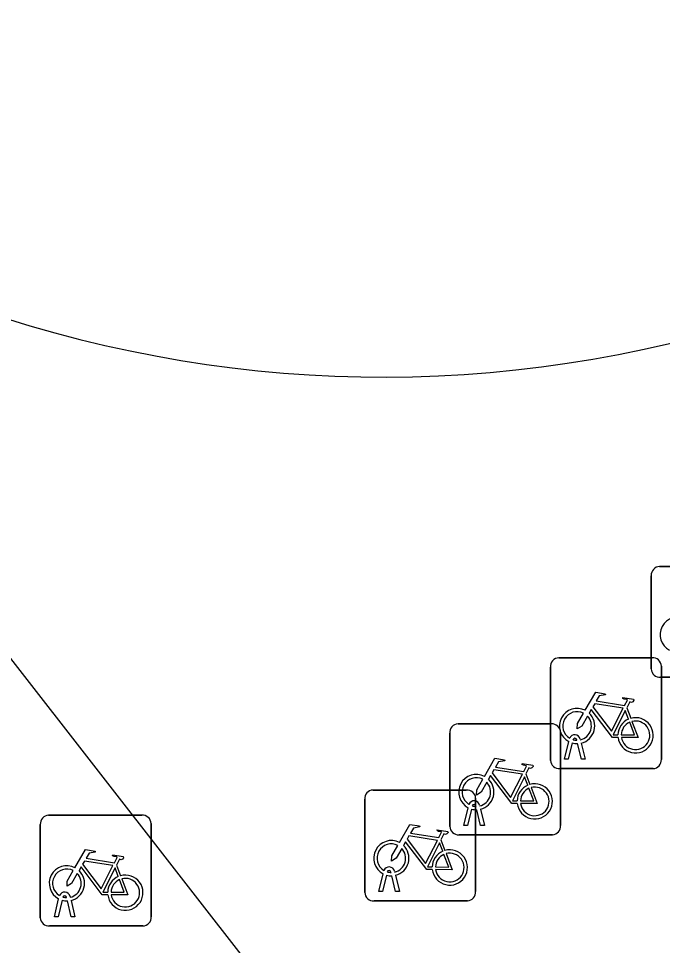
# Model space of a CAD drawing. Extents: x 159489 to 160304, y 383826 to 384530.
# Drawn here: x 159830.14 to 159835.94, y 384454.17 to 384462.53 of the extents above; entities that cross this region are included whole.
import ezdxf

# ---------------------------------------------------------------- set-up
doc = ezdxf.new("R2010")
doc.units = 0
doc.layers.add('IMGEO_Fietsenrek', color=7, linetype='Continuous')
doc.layers.add('IMGEO_Voetpad_open', color=7, linetype='Continuous')

msp = doc.modelspace()

# ---------------------------------------------------------------- linework, layer by layer
at = {"layer": 'IMGEO_Fietsenrek'}
for p, q in [((159835.9169, 384457.5855), (159836.7578, 384457.5855)), ((159836.7578, 384457.5855), (159835.9169, 384457.5855)), ((159835.8425, 384456.6609), (159835.8425, 384457.5018)), ((159835.8425, 384457.5018), (159835.8425, 384456.6609)), ((159835.0089, 384456.7615), (159835.8498, 384456.7615)), ((159835.8498, 384456.7615), (159835.0089, 384456.7615)), ((159834.9345, 384455.8369), (159834.9345, 384456.6778)), ((159834.9345, 384456.6778), (159834.9345, 384455.8369)), ((159835.9335, 384456.6871), (159835.9335, 384455.8462)), ((159835.9335, 384455.8462), (159835.9335, 384456.6871)), ((159836.7671, 384456.5865), (159835.9262, 384456.5865)), ((159835.9262, 384456.5865), (159836.7671, 384456.5865)), ((159835.6212, 384456.3112), (159835.6575, 384456.216)), ((159834.1009, 384456.1655), (159834.9418, 384456.1655)), ((159834.9418, 384456.1655), (159834.1009, 384456.1655)), ((159834.0265, 384455.2409), (159834.0265, 384456.0818)), ((159834.0265, 384456.0818), (159834.0265, 384455.2409)), ((159835.0255, 384456.0911), (159835.0255, 384455.2502)), ((159835.0255, 384455.2502), (159835.0255, 384456.0911)), ((159835.0615, 384455.8463), (159835.0998, 384456.0063)), ((159835.1302, 384455.9941), (159835.0949, 384455.8463)), ((159835.1719, 384456.0179), (159835.1709, 384456.0222)), ((159835.2026, 384456.0294), (159835.2044, 384456.0215)), ((159835.2114, 384455.9923), (159835.2464, 384455.8463)), ((159835.213, 384455.8463), (159835.1791, 384455.988)), ((159835.0949, 384455.8463), (159835.0615, 384455.8463)), ((159835.2464, 384455.8463), (159835.213, 384455.8463)), ((159835.8591, 384455.7625), (159835.0182, 384455.7625)), ((159835.0182, 384455.7625), (159835.8591, 384455.7625)), ((159834.7132, 384455.7152), (159834.7495, 384455.62)), ((159833.3349, 384455.5695), (159834.1758, 384455.5695)), ((159834.1758, 384455.5695), (159833.3349, 384455.5695)), ((159834.2595, 384455.4951), (159834.2595, 384454.6542)), ((159834.2595, 384454.6542), (159834.2595, 384455.4951)), ((159833.2605, 384454.6449), (159833.2605, 384455.4858)), ((159833.2605, 384455.4858), (159833.2605, 384454.6449)), ((159834.1535, 384455.2503), (159834.1918, 384455.4103)), ((159834.2639, 384455.4219), (159834.2629, 384455.4262)), ((159834.2946, 384455.4334), (159834.2964, 384455.4255)), ((159830.4109, 384455.3425), (159831.2518, 384455.3425)), ((159831.2518, 384455.3425), (159830.4109, 384455.3425)), ((159834.2222, 384455.3981), (159834.1869, 384455.2503)), ((159834.305, 384455.2503), (159834.2711, 384455.392)), ((159834.3034, 384455.3963), (159834.3384, 384455.2503)), ((159830.3365, 384454.4179), (159830.3365, 384455.2588)), ((159830.3365, 384455.2588), (159830.3365, 384454.4179)), ((159831.3355, 384455.2681), (159831.3355, 384454.4272)), ((159831.3355, 384454.4272), (159831.3355, 384455.2681)), ((159834.1869, 384455.2503), (159834.1535, 384455.2503)), ((159834.3384, 384455.2503), (159834.305, 384455.2503)), ((159834.9511, 384455.1665), (159834.1102, 384455.1665)), ((159834.1102, 384455.1665), (159834.9511, 384455.1665)), ((159833.9472, 384455.1192), (159833.9835, 384455.024)), ((159831.0232, 384454.8922), (159831.0595, 384454.797)), ((159833.4979, 384454.8259), (159833.4969, 384454.8302)), ((159833.5286, 384454.8374), (159833.5304, 384454.8295)), ((159833.3875, 384454.6543), (159833.4258, 384454.8143)), ((159833.4562, 384454.8021), (159833.4209, 384454.6543)), ((159833.539, 384454.6543), (159833.5051, 384454.796)), ((159833.5374, 384454.8003), (159833.5724, 384454.6543)), ((159833.4209, 384454.6543), (159833.3875, 384454.6543)), ((159833.5724, 384454.6543), (159833.539, 384454.6543)), ((159830.4635, 384454.4273), (159830.5018, 384454.5873)), ((159830.5322, 384454.5751), (159830.4969, 384454.4273)), ((159830.5739, 384454.5989), (159830.5729, 384454.6032)), ((159830.6046, 384454.6104), (159830.6064, 384454.6025)), ((159830.6134, 384454.5733), (159830.6484, 384454.4273)), ((159834.1851, 384454.5705), (159833.3442, 384454.5705)), ((159833.3442, 384454.5705), (159834.1851, 384454.5705)), ((159830.615, 384454.4273), (159830.5811, 384454.569)), ((159830.4969, 384454.4273), (159830.4635, 384454.4273)), ((159830.6484, 384454.4273), (159830.615, 384454.4273)), ((159831.2611, 384454.3435), (159830.4202, 384454.3435)), ((159830.4202, 384454.3435), (159831.2611, 384454.3435))]:
    msp.add_line(p, q, dxfattribs=at)
for points in [[(159835.2471, 384456.2882), (159835.3418, 384456.4517), (159835.428, 384456.4379), (159835.4297, 384456.4292), (159835.3736, 384456.4183), (159835.3474, 384456.373), (159835.6026, 384456.3322)], [(159835.5897, 384456.307), (159835.3329, 384456.348), (159835.3162, 384456.3192), (159835.4832, 384456.0989), (159835.5897, 384456.307)], [(159835.6026, 384456.3322), (159835.6276, 384456.381), (159835.6225, 384456.385), (159835.5993, 384456.3887), (159835.5866, 384456.3962), (159835.5856, 384456.3993), (159835.5878, 384456.4039), (159835.6826, 384456.3888), (159835.6849, 384456.3785), (159835.6755, 384456.3661), (159835.6631, 384456.3597), (159835.6486, 384456.3659), (159835.6212, 384456.3112)], [(159835.2678, 384456.2357), (159835.2162, 384456.1465), (159835.1763, 384456.1205), (159835.1775, 384456.168), (159835.232, 384456.2622)], [(159835.5428, 384456.0435), (159835.4931, 384456.0436), (159835.3024, 384456.2953), (159835.2834, 384456.2625)], [(159835.6377, 384456.209), (159835.6084, 384456.2858), (159835.499, 384456.0677), (159835.5417, 384456.0676)], [(159835.5717, 384456.0675), (159835.6916, 384456.0673), (159835.6484, 384456.1809)], [(159835.6682, 384456.1878), (159835.7232, 384456.0432), (159835.5731, 384456.0435)], [(159834.3391, 384455.6922), (159834.4338, 384455.8557), (159834.52, 384455.8419), (159834.5217, 384455.8332), (159834.4656, 384455.8223), (159834.4394, 384455.777), (159834.6946, 384455.7362)], [(159834.6817, 384455.711), (159834.4249, 384455.752), (159834.4082, 384455.7232), (159834.5752, 384455.5029), (159834.6817, 384455.711)], [(159834.6946, 384455.7362), (159834.7196, 384455.785), (159834.7145, 384455.789), (159834.6913, 384455.7927), (159834.6786, 384455.8002), (159834.6776, 384455.8033), (159834.6798, 384455.8079), (159834.7746, 384455.7928), (159834.7769, 384455.7825), (159834.7675, 384455.7701), (159834.7551, 384455.7637), (159834.7406, 384455.7699), (159834.7132, 384455.7152)], [(159834.3598, 384455.6397), (159834.3082, 384455.5505), (159834.2683, 384455.5245), (159834.2695, 384455.572), (159834.324, 384455.6662)], [(159834.6348, 384455.4475), (159834.5851, 384455.4476), (159834.3944, 384455.6993), (159834.3754, 384455.6665)], [(159834.7297, 384455.613), (159834.7004, 384455.6898), (159834.591, 384455.4717), (159834.6337, 384455.4716)], [(159834.6637, 384455.4715), (159834.7836, 384455.4713), (159834.7404, 384455.5849)], [(159834.7602, 384455.5918), (159834.8152, 384455.4472), (159834.6651, 384455.4475)], [(159833.5731, 384455.0962), (159833.6678, 384455.2597), (159833.754, 384455.2459), (159833.7557, 384455.2372), (159833.6996, 384455.2263), (159833.6734, 384455.181), (159833.9286, 384455.1402)], [(159833.9157, 384455.115), (159833.6589, 384455.156), (159833.6422, 384455.1272), (159833.8092, 384454.9069), (159833.9157, 384455.115)], [(159833.9286, 384455.1402), (159833.9536, 384455.189), (159833.9485, 384455.193), (159833.9253, 384455.1967), (159833.9126, 384455.2042), (159833.9116, 384455.2073), (159833.9138, 384455.2119), (159834.0086, 384455.1968), (159834.0109, 384455.1865), (159834.0015, 384455.1741), (159833.9891, 384455.1677), (159833.9746, 384455.1739), (159833.9472, 384455.1192)], [(159833.8688, 384454.8515), (159833.8191, 384454.8516), (159833.6284, 384455.1033), (159833.6094, 384455.0705)], [(159833.9637, 384455.017), (159833.9344, 384455.0938), (159833.825, 384454.8757), (159833.8677, 384454.8756)], [(159830.6491, 384454.8692), (159830.7438, 384455.0327), (159830.83, 384455.0189), (159830.8317, 384455.0102), (159830.7756, 384454.9993), (159830.7494, 384454.954), (159831.0046, 384454.9132)], [(159833.5938, 384455.0437), (159833.5422, 384454.9545), (159833.5023, 384454.9285), (159833.5035, 384454.976), (159833.558, 384455.0702)], [(159833.8977, 384454.8755), (159834.0176, 384454.8753), (159833.9744, 384454.9889)], [(159833.9942, 384454.9958), (159834.0492, 384454.8512), (159833.8991, 384454.8515)], [(159830.9917, 384454.888), (159830.7349, 384454.929), (159830.7182, 384454.9002), (159830.8852, 384454.6799), (159830.9917, 384454.888)], [(159831.0046, 384454.9132), (159831.0296, 384454.962), (159831.0245, 384454.966), (159831.0013, 384454.9697), (159830.9886, 384454.9772), (159830.9876, 384454.9803), (159830.9898, 384454.9849), (159831.0846, 384454.9698), (159831.0869, 384454.9595), (159831.0775, 384454.9471), (159831.0651, 384454.9407), (159831.0506, 384454.9469), (159831.0232, 384454.8922)], [(159830.6698, 384454.8167), (159830.6182, 384454.7275), (159830.5783, 384454.7015), (159830.5795, 384454.749), (159830.634, 384454.8432)], [(159830.9448, 384454.6245), (159830.8951, 384454.6246), (159830.7044, 384454.8763), (159830.6854, 384454.8435)], [(159831.0397, 384454.79), (159831.0104, 384454.8668), (159830.901, 384454.6487), (159830.9437, 384454.6486)], [(159830.9737, 384454.6485), (159831.0936, 384454.6483), (159831.0504, 384454.7619)], [(159831.0702, 384454.7688), (159831.1252, 384454.6242), (159830.9751, 384454.6245)]]:
    msp.add_lwpolyline(points, dxfattribs=at)
for centre, radius, start, end in [((159835.9202, 384457.5076), 0.0779, 92.4484, 184.28452), ((159835.9202, 384457.5076), 0.0779, 92.4484, 184.28452), ((159836.0821, 384456.9709), 0.159, 62.67661, 242.13685), ((159835.0122, 384456.6836), 0.0779, 92.4484, 184.28452), ((159835.0122, 384456.6836), 0.0779, 92.4484, 184.28452), ((159835.8556, 384456.6838), 0.0779, 2.4484, 94.28452), ((159835.8556, 384456.6838), 0.0779, 2.4484, 94.28452), ((159835.9204, 384456.6642), 0.0779, 182.4484, 274.28452), ((159835.9204, 384456.6642), 0.0779, 182.4484, 274.28452), ((159835.1741, 384456.1469), 0.159, 62.67661, 242.13685), ((159835.1741, 384456.1469), 0.129, 63.31916, 238.90302), ((159835.1741, 384456.1469), 0.159, 283.5766, 46.60424), ((159834.1042, 384456.0876), 0.0779, 92.4484, 184.28452), ((159834.1042, 384456.0876), 0.0779, 92.4484, 184.28452), ((159834.9476, 384456.0878), 0.0779, 2.4484, 94.28452), ((159834.9476, 384456.0878), 0.0779, 2.4484, 94.28452), ((159835.1741, 384456.1469), 0.129, 283.60429, 43.43025), ((159835.7007, 384456.0629), 0.159, 113.3408, 178.32165), ((159835.7007, 384456.0629), 0.159, 187.0065, 105.77075), ((159835.7007, 384456.0629), 0.129, 113.92302, 177.95563), ((159835.7007, 384456.0629), 0.129, 188.67146, 104.58832), ((159835.1539, 384456.0183), 0.0499, 12.8025, 158.69338), ((159835.1741, 384456.1469), 0.159, 253.99666, 271.78671), ((159835.1539, 384456.0183), 0.0174, 12.8025, 163.45023), ((159835.1741, 384456.1469), 0.129, 253.41502, 269.02044), ((159835.0124, 384455.8402), 0.0779, 182.4484, 274.28452), ((159835.0124, 384455.8402), 0.0779, 182.4484, 274.28452), ((159835.8558, 384455.8404), 0.0779, 272.4484, 4.28452), ((159835.8558, 384455.8404), 0.0779, 272.4484, 4.28452), ((159834.2661, 384455.5509), 0.159, 62.67661, 242.13685), ((159834.2661, 384455.5509), 0.129, 63.31916, 238.90302), ((159834.2661, 384455.5509), 0.159, 283.5766, 46.60424), ((159834.2661, 384455.5509), 0.129, 283.60429, 43.43025), ((159834.7927, 384455.4669), 0.159, 113.3408, 178.32165), ((159834.7927, 384455.4669), 0.159, 187.0065, 105.77075), ((159834.7927, 384455.4669), 0.129, 113.92302, 177.95563), ((159834.7927, 384455.4669), 0.129, 188.67146, 104.58832), ((159833.3382, 384455.4916), 0.0779, 92.4484, 184.28452), ((159833.3382, 384455.4916), 0.0779, 92.4484, 184.28452), ((159834.1816, 384455.4918), 0.0779, 2.4484, 94.28452), ((159834.1816, 384455.4918), 0.0779, 2.4484, 94.28452), ((159834.2459, 384455.4223), 0.0499, 12.8025, 158.69338), ((159834.2459, 384455.4223), 0.0174, 12.8025, 163.45023), ((159834.2661, 384455.5509), 0.129, 253.41502, 269.02044), ((159830.4142, 384455.2646), 0.0779, 92.4484, 184.28452), ((159830.4142, 384455.2646), 0.0779, 92.4484, 184.28452), ((159831.2576, 384455.2648), 0.0779, 2.4484, 94.28452), ((159831.2576, 384455.2648), 0.0779, 2.4484, 94.28452), ((159834.2661, 384455.5509), 0.159, 253.99666, 271.78671), ((159834.1044, 384455.2442), 0.0779, 182.4484, 274.28452), ((159834.1044, 384455.2442), 0.0779, 182.4484, 274.28452), ((159834.9478, 384455.2444), 0.0779, 272.4484, 4.28452), ((159834.9478, 384455.2444), 0.0779, 272.4484, 4.28452), ((159833.5001, 384454.9549), 0.159, 62.67661, 242.13685), ((159833.5001, 384454.9549), 0.129, 63.31916, 238.90302), ((159833.5001, 384454.9549), 0.159, 283.5766, 46.60424), ((159833.5001, 384454.9549), 0.129, 283.60429, 43.43025), ((159834.0267, 384454.8709), 0.159, 113.3408, 178.32165), ((159834.0267, 384454.8709), 0.159, 187.0065, 105.77075), ((159834.0267, 384454.8709), 0.129, 113.92302, 177.95563), ((159834.0267, 384454.8709), 0.129, 188.67146, 104.58832), ((159830.5761, 384454.7279), 0.159, 62.67661, 242.13685), ((159830.5761, 384454.7279), 0.129, 63.31916, 238.90302), ((159830.5761, 384454.7279), 0.159, 283.5766, 46.60424), ((159833.4799, 384454.8263), 0.0499, 12.8025, 158.69338), ((159833.4799, 384454.8263), 0.0174, 12.8025, 163.45023), ((159833.5001, 384454.9549), 0.129, 253.41502, 269.02044), ((159830.5761, 384454.7279), 0.129, 283.60429, 43.43025), ((159831.1027, 384454.6439), 0.159, 113.3408, 178.32165), ((159831.1027, 384454.6439), 0.159, 187.0065, 105.77075), ((159831.1027, 384454.6439), 0.129, 113.92302, 177.95563), ((159831.1027, 384454.6439), 0.129, 188.67146, 104.58832), ((159833.5001, 384454.9549), 0.159, 253.99666, 271.78671), ((159834.1818, 384454.6484), 0.0779, 272.4484, 4.28452), ((159834.1818, 384454.6484), 0.0779, 272.4484, 4.28452), ((159830.5559, 384454.5993), 0.0499, 12.8025, 158.69338), ((159830.5761, 384454.7279), 0.159, 253.99666, 271.78671), ((159830.5559, 384454.5993), 0.0174, 12.8025, 163.45023), ((159830.5761, 384454.7279), 0.129, 253.41502, 269.02044), ((159833.3384, 384454.6482), 0.0779, 182.4484, 274.28452), ((159833.3384, 384454.6482), 0.0779, 182.4484, 274.28452), ((159830.4144, 384454.4212), 0.0779, 182.4484, 274.28452), ((159830.4144, 384454.4212), 0.0779, 182.4484, 274.28452), ((159831.2578, 384454.4214), 0.0779, 272.4484, 4.28452), ((159831.2578, 384454.4214), 0.0779, 272.4484, 4.28452)]:
    msp.add_arc(centre, radius, start, end, dxfattribs=at)
at = {"layer": 'IMGEO_Voetpad_open'}
msp.add_lwpolyline([(159825.577, 384462.526), (159837.569, 384447.11)], dxfattribs=at)
msp.add_arc((159833.4233, 384470.4321), 11.1387, 225.21728, 303.16624, dxfattribs=at)

doc.saveas('drawing.dxf')
